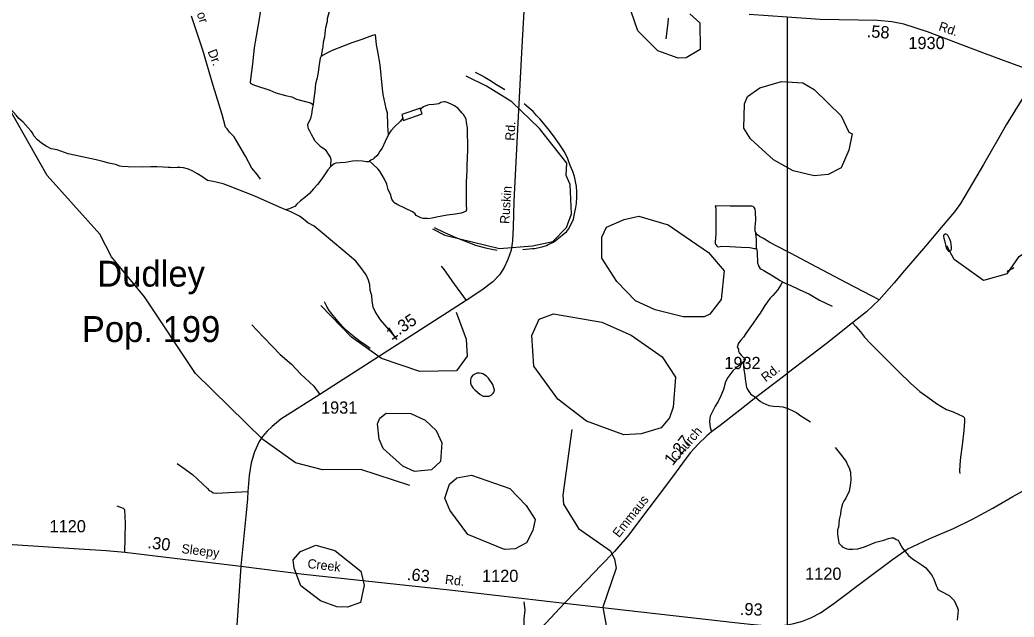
# Model space of a CAD drawing. Extents: x 2206922 to 2357709, y 510027 to 673830.
# Drawn here: x 2288431 to 2298613, y 552904 to 559014 of the extents above; entities that cross this region are included whole.
import ezdxf

# ---------------------------------------------------------------- set-up
doc = ezdxf.new("R2010")
doc.units = 0
for name, color, linetype in [('Exist Civil Demographics City Label', 7, 'Continuous'), ('Exist Hydrographic Creek Single Shore', 7, 'Continuous'), ('Exist Hydrographic Misc Water Feature', 7, 'Continuous'), ('Exist Hydrographic Pond Under 1500 Sq Ft', 7, 'Continuous'), ('Exist Road Non-System Type 51', 7, 'Continuous'), ('Exist Road Non-System Type 51 Label', 7, 'Continuous'), ('Exist Road Secondary Mileage Hundredths English Label', 7, 'Continuous'), ('Exist Road Secondary Type 51 Attributed', 7, 'Continuous'), ('Exist Road Secondary Type 51 Label', 7, 'Continuous'), ('Exist Road Secondary Type 51 Number Label', 7, 'Continuous'), ('Map Preparation Inset Cut Line', 7, 'Continuous')]:
    doc.layers.add(name, color=color, linetype=linetype)

msp = doc.modelspace()

# ---------------------------------------------------------------- linework, layer by layer
at = {"layer": 'Exist Hydrographic Creek Single Shore'}
for points in [[(2298541, 556416), (2298663, 556592), (2299052, 556863), (2300179, 557391), (2301091, 557707), (2301828, 558157), (2301961, 558185), (2302435, 558224), (2302776, 558310), (2303125, 558321), (2303283, 558389), (2303348, 558500), (2303331, 558532)], [(2298541, 556416), (2298300, 556346), (2297998, 556562), (2297922, 556701)], [(2294083, 554824), (2293990, 554150), (2293999, 554058), (2294151, 553809), (2294478, 553580), (2294521, 553497), (2294538, 553404), (2294400, 553004), (2294435, 552819), (2294587, 552630), (2294821, 552490), (2294898, 552282), (2295386, 551856), (2295596, 551566), (2295831, 551401), (2296081, 551363), (2296272, 551481), (2296684, 551908), (2296825, 552011), (2297140, 552112), (2297782, 552027), (2298582, 551995)]]:
    msp.add_lwpolyline(points, dxfattribs=at)
at = {"layer": 'Exist Hydrographic Misc Water Feature'}
for points in [[(2290914, 559252), (2290904, 559191), (2290884, 559044), (2290852, 558848), (2290840, 558790), (2290831, 558728), (2290823, 558662), (2290814, 558564), (2290794, 558406), (2290788, 558376), (2290794, 558368), (2290796, 558362), (2290810, 558356), (2290834, 558346), (2290991, 558294), (2291052, 558268), (2291151, 558239), (2291217, 558226), (2291263, 558204), (2291407, 558164), (2291434, 558148)], [(2290914, 559252), (2290971, 559245), (2291102, 559218), (2291190, 559215), (2291272, 559196), (2291334, 559185), (2291388, 559175), (2291446, 559171), (2291556, 559159), (2291586, 559155), (2291602, 559147), (2291610, 559135), (2291587, 559063), (2291579, 559023), (2291578, 558999), (2291560, 558931), (2291556, 558913), (2291555, 558871), (2291551, 558837), (2291537, 558787), (2291532, 558737), (2291521, 558667), (2291515, 558644)], [(2292423, 554251), (2291922, 554412), (2291530, 554410), (2291255, 554481), (2290919, 554720), (2290230, 555397), (2289706, 556181), (2289369, 556588), (2289251, 556820), (2288712, 557421), (2288348, 558058), (2288104, 558326), (2287944, 558440), (2287468, 558584), (2287050, 558747), (2286858, 558797), (2286175, 558880), (2285807, 559002), (2285248, 559062), (2284540, 559099)], [(2295051, 558820), (2295055, 558872), (2295064, 558932), (2295070, 558982), (2295075, 559030)], [(2291515, 558644), (2291570, 558673), (2291633, 558704), (2291833, 558781), (2291937, 558816), (2292047, 558858), (2292071, 558866), (2292081, 558758), (2292092, 558692), (2292116, 558554), (2292142, 558309), (2292148, 558249), (2292180, 558107), (2292192, 558067), (2292197, 557933), (2292202, 557839), (2292202, 557835)], [(2291515, 558644), (2291507, 558622), (2291497, 558556), (2291487, 558480), (2291475, 558422), (2291458, 558358), (2291451, 558280), (2291441, 558208), (2291434, 558148)], [(2288573, 557829), (2288560, 557859), (2288548, 557877), (2288516, 557911), (2288465, 557966), (2288422, 558006), (2288392, 558039), (2288245, 558204), (2288204, 558252), (2288178, 558289), (2288162, 558319), (2288103, 558387), (2288014, 558458), (2287926, 558515)], [(2293094, 558480), (2293148, 558450), (2293194, 558428), (2293242, 558397), (2293311, 558352), (2293397, 558300)], [(2291434, 558148), (2291426, 558102), (2291417, 558048), (2291407, 558006), (2291378, 557940), (2291380, 557916), (2291384, 557902), (2291390, 557888), (2291396, 557878), (2291415, 557846), (2291451, 557776), (2291489, 557739), (2291506, 557723), (2291534, 557705), (2291548, 557695), (2291558, 557687), (2291572, 557668), (2291588, 557640), (2291609, 557610), (2291615, 557590), (2291617, 557568), (2291613, 557546), (2291612, 557512)], [(2293001, 557056), (2293007, 557082), (2293005, 557111), (2293006, 557209), (2293005, 557271), (2293004, 557351), (2293013, 557477), (2293013, 557525), (2293019, 557683), (2293015, 557909), (2293006, 557965), (2293000, 557999), (2292974, 558047), (2292962, 558058), (2292919, 558108), (2292883, 558134), (2292847, 558153), (2292801, 558171), (2292785, 558175), (2292771, 558177), (2292743, 558168), (2292723, 558156), (2292697, 558150), (2292669, 558148), (2292623, 558145), (2292605, 558141), (2292563, 558123), (2292535, 558102)], [(2294132, 557158), (2294133, 557180), (2294133, 557214), (2294136, 557256), (2294132, 557310), (2294119, 557376), (2294111, 557412), (2294093, 557463), (2294068, 557523), (2294044, 557593), (2294007, 557665), (2293954, 557746), (2293895, 557829), (2293853, 557885), (2293794, 557956), (2293756, 558000), (2293723, 558034), (2293687, 558075), (2293647, 558111), (2293618, 558135), (2293594, 558156)], [(2292535, 558102), (2292533, 558110), (2292342, 558047), (2292352, 558007)], [(2292352, 558007), (2292357, 557985), (2292552, 558053), (2292535, 558102)], [(2292352, 558007), (2292327, 557974), (2292272, 557924), (2292229, 557878), (2292202, 557839), (2292202, 557835)], [(2291154, 557072), (2291090, 557099), (2290837, 557209), (2290568, 557316), (2290512, 557338), (2290411, 557359), (2290354, 557372), (2290293, 557412), (2290251, 557439), (2290203, 557467), (2290159, 557485), (2290107, 557500), (2290073, 557504), (2290041, 557505), (2289996, 557501), (2289970, 557503), (2289951, 557502), (2289899, 557506), (2289832, 557511), (2289773, 557511), (2289687, 557508), (2289539, 557511), (2289475, 557514), (2289455, 557518), (2289411, 557535), (2289343, 557549), (2289282, 557566), (2289213, 557583), (2288924, 557643), (2288812, 557684), (2288750, 557695), (2288702, 557721), (2288653, 557752), (2288611, 557788), (2288573, 557829)], [(2292202, 557835), (2292173, 557769), (2292141, 557703), (2292118, 557669), (2292100, 557641), (2292086, 557624), (2292060, 557600), (2292049, 557590), (2292026, 557580), (2292011, 557570)], [(2291612, 557512), (2291619, 557522), (2291649, 557546), (2291669, 557553), (2291711, 557555), (2291767, 557559), (2291837, 557572), (2291877, 557576), (2291941, 557571), (2291981, 557565), (2292005, 557566), (2292011, 557570)], [(2293001, 557056), (2292971, 557043), (2292951, 557035), (2292892, 557026), (2292808, 557017), (2292698, 556995), (2292652, 556984), (2292604, 556978), (2292604, 556982), (2292560, 556981), (2292538, 556989), (2292488, 557013), (2292479, 557030), (2292451, 557050), (2292373, 557087), (2292303, 557121), (2292262, 557147), (2292253, 557158), (2292241, 557178), (2292232, 557204), (2292230, 557222), (2292204, 557278), (2292189, 557334), (2292166, 557383), (2292142, 557425), (2292118, 557465), (2292097, 557491), (2292041, 557540), (2292011, 557570)], [(2291612, 557512), (2291586, 557480), (2291523, 557387), (2291479, 557331), (2291438, 557287), (2291398, 557238), (2291349, 557198), (2291305, 557161), (2291267, 557127), (2291248, 557105), (2291230, 557099), (2291206, 557086), (2291188, 557080), (2291154, 557072)], [(2293583, 556663), (2293678, 556674), (2293702, 556676), (2293778, 556693), (2293824, 556707), (2293842, 556716), (2293896, 556738), (2293947, 556779), (2294005, 556827), (2294030, 556847), (2294050, 556873), (2294078, 556924), (2294099, 556974), (2294111, 557028), (2294126, 557096), (2294132, 557134), (2294132, 557158)], [(2292296, 555745), (2292232, 555819), (2292124, 555946), (2292088, 556003), (2292071, 556031), (2292049, 556073), (2292040, 556141), (2292034, 556189), (2292019, 556247), (2292015, 556303), (2292002, 556352), (2291978, 556406), (2291923, 556480), (2291870, 556545), (2291740, 556658), (2291526, 556836), (2291445, 556903), (2291379, 556938), (2291335, 556976), (2291294, 557007), (2291206, 557051), (2291154, 557072)], [(2292673, 556888), (2292781, 556837), (2292894, 556789), (2292958, 556763), (2293096, 556710), (2293136, 556699), (2293200, 556683), (2293263, 556668), (2293319, 556659)], [(2297968, 556660), (2297972, 556668), (2297972, 556690), (2297963, 556742), (2297951, 556778), (2297945, 556792), (2297937, 556804), (2297928, 556814), (2297923, 556818), (2297917, 556820), (2297909, 556820), (2297902, 556820), (2297896, 556816), (2297890, 556810), (2297891, 556798), (2297893, 556780), (2297901, 556758), (2297916, 556682), (2297924, 556668), (2297940, 556648), (2297950, 556648), (2297962, 556650), (2297966, 556656), (2297968, 556660)], [(2298541, 556444), (2298554, 556450), (2298562, 556454), (2298576, 556460), (2298588, 556466), (2298598, 556473), (2298606, 556477), (2298614, 556481)], [(2292017, 555653), (2291967, 555690), (2291918, 555720), (2291840, 555781), (2291775, 555835), (2291737, 555872), (2291690, 555928), (2291638, 555991), (2291599, 556041), (2291575, 556083), (2291549, 556130)], [(2293090, 555228), (2293145, 555182), (2293175, 555164), (2293207, 555163), (2293217, 555163), (2293235, 555163), (2293244, 555169), (2293257, 555175), (2293278, 555193), (2293287, 555207), (2293290, 555227), (2293274, 555283), (2293231, 555347), (2293209, 555370), (2293173, 555392), (2293161, 555396), (2293137, 555398), (2293109, 555398), (2293069, 555379), (2293057, 555363), (2293049, 555347), (2293045, 555329), (2293046, 555297), (2293052, 555275), (2293070, 555249), (2293090, 555228)], [(2296780, 554640), (2296834, 554571), (2296893, 554494), (2296909, 554454), (2296924, 554430), (2296936, 554388), (2296938, 554374), (2296939, 554310), (2296937, 554276), (2296932, 554230), (2296922, 554192), (2296891, 554122), (2296869, 554088), (2296855, 554064), (2296847, 554037), (2296838, 553995), (2296836, 553957), (2296822, 553903), (2296813, 553825), (2296804, 553797), (2296804, 553757), (2296808, 553725), (2296813, 553687), (2296819, 553661), (2296845, 553632), (2296851, 553624), (2296875, 553612), (2296900, 553602), (2296920, 553597), (2296959, 553599), (2297013, 553603), (2297079, 553624), (2297198, 553671), (2297278, 553690), (2297326, 553708), (2297354, 553714), (2297370, 553714), (2297380, 553715), (2297404, 553697), (2297424, 553689), (2297437, 553669), (2297457, 553632), (2297469, 553608), (2297530, 553534), (2297572, 553499), (2297600, 553483), (2297671, 553434), (2297709, 553408), (2297768, 553337), (2297781, 553311), (2297790, 553291), (2297813, 553227), (2297823, 553205), (2297833, 553187), (2297861, 553168), (2297947, 553126), (2297964, 553106), (2297998, 553073), (2298016, 553037), (2298032, 552999), (2298039, 552973), (2298031, 552871)], [(2293593, 553059), (2293601, 552975), (2293592, 552886), (2293588, 552744), (2293598, 552671), (2293601, 552608), (2293605, 552568), (2293601, 552520), (2293594, 552498), (2293560, 552429), (2293531, 552377), (2293525, 552357), (2293519, 552345), (2293512, 552293), (2293513, 552173), (2293530, 552055), (2293540, 552026), (2293569, 551986), (2293599, 551950), (2293633, 551912), (2293690, 551843)]]:
    msp.add_lwpolyline(points, dxfattribs=at)
at = {"layer": 'Exist Hydrographic Pond Under 1500 Sq Ft'}
for points in [[(2295292, 559076), (2295393, 558985), (2295396, 558710), (2295255, 558624), (2295172, 558622), (2294963, 558696), (2294761, 558903), (2294692, 559101)], [(2292656, 556876), (2292782, 556811), (2293341, 556675), (2293682, 556701), (2293890, 556746), (2294030, 556888), (2294079, 557031), (2294068, 557330), (2294025, 557422), (2294032, 557547), (2293754, 557903), (2293469, 558175), (2293209, 558337), (2293000, 558437)], [(2296565, 557420), (2296349, 557471), (2296148, 557583), (2295912, 557797), (2295845, 557907), (2295851, 558156), (2295883, 558231), (2296007, 558317), (2296232, 558385), (2296448, 558370), (2296565, 558302), (2296843, 558031), (2296919, 557866), (2296953, 557849), (2296921, 557682), (2296840, 557500), (2296707, 557431), (2296565, 557420)], [(2295222, 555975), (2294938, 556049), (2294737, 556139), (2294544, 556336), (2294391, 556575), (2294389, 556792), (2294438, 556893), (2294621, 556971), (2294771, 557004), (2295071, 556916), (2295482, 556635), (2295642, 556445), (2295611, 556154), (2295496, 556002), (2295438, 555977), (2295222, 555975)], [(2292898, 556022), (2293000, 555748), (2293010, 555573), (2292903, 555422), (2292528, 555416), (2292136, 555549), (2291826, 555768), (2291514, 556092)], [(2294617, 554770), (2294232, 554909), (2293939, 555132), (2293694, 555471), (2293674, 555786), (2293748, 555952), (2293897, 556005), (2294389, 555920), (2294690, 555789), (2295009, 555566), (2295144, 555360), (2295122, 555052), (2295082, 554941), (2294999, 554841), (2294792, 554780), (2294617, 554770)], [(2292472, 554394), (2292354, 554449), (2292153, 554630), (2292110, 554723), (2292092, 554880), (2292117, 554939), (2292183, 554990), (2292433, 554985), (2292583, 554920), (2292693, 554813), (2292752, 554687), (2292737, 554494), (2292646, 554410), (2292472, 554394)], [(2293395, 553595), (2293019, 553747), (2292833, 553996), (2292782, 554122), (2292831, 554262), (2292905, 554329), (2293055, 554356), (2293448, 554220), (2293616, 554046), (2293709, 553903), (2293685, 553789), (2293619, 553662), (2293503, 553602), (2293395, 553595)], [(2291677, 553010), (2291510, 553069), (2291308, 553224), (2291240, 553405), (2291231, 553491), (2291305, 553575), (2291462, 553640), (2291655, 553584), (2291923, 553372), (2291958, 553230), (2291918, 553054), (2291785, 553004), (2291677, 553010)]]:
    msp.add_lwpolyline(points, dxfattribs=at)
at = {"layer": 'Exist Road Non-System Type 51'}
msp.add_line((2296240, 556334), (2296290, 556311), dxfattribs=at)
for points in [[(2290895, 557385), (2290863, 557427), (2290806, 557498), (2290741, 557621), (2290672, 557737), (2290625, 557816), (2290579, 557866), (2290553, 557899), (2290538, 557915), (2290503, 558045), (2290410, 558342), (2290303, 558703), (2290190, 559051)], [(2295968, 556835), (2295962, 556853), (2295962, 556895), (2295966, 556966), (2295964, 557049), (2295960, 557077), (2295952, 557095), (2295942, 557103), (2295926, 557109), (2295879, 557107), (2295706, 557109), (2295551, 557111), (2295557, 557087), (2295559, 557022), (2295559, 556895), (2295559, 556823), (2295555, 556778), (2295551, 556746), (2295552, 556730), (2295555, 556720), (2295561, 556711), (2295567, 556703), (2295573, 556696), (2295585, 556693), (2295620, 556698), (2295701, 556697), (2295819, 556689), (2295906, 556684), (2295954, 556675), (2295976, 556675)], [(2295976, 556675), (2295976, 556763), (2295968, 556835)], [(2296290, 556643), (2296111, 556737), (2296045, 556776), (2296004, 556799), (2295986, 556815), (2295968, 556835)], [(2295976, 556675), (2295983, 556640), (2295983, 556602), (2295986, 556554), (2295986, 556526), (2295990, 556510), (2295997, 556492), (2296009, 556475), (2296024, 556465), (2296048, 556449), (2296084, 556430), (2296124, 556404), (2296181, 556371), (2296217, 556347), (2296240, 556334)], [(2297230, 556150), (2297153, 556189), (2296897, 556324), (2296591, 556485), (2296323, 556626), (2296290, 556643)], [(2292747, 556493), (2292767, 556469), (2292794, 556431), (2292854, 556345), (2293001, 556144)], [(2296240, 556334), (2296224, 556303), (2296188, 556250), (2296143, 556195), (2296112, 556162), (2296086, 556129), (2296059, 556090), (2296013, 556012), (2295979, 555964), (2295939, 555912), (2295907, 555862), (2295865, 555806), (2295841, 555768), (2295814, 555738), (2295791, 555706), (2295785, 555690), (2295783, 555683), (2295777, 555666), (2295790, 555644), (2295790, 555625), (2295799, 555603), (2295817, 555584), (2295840, 555560), (2295857, 555539)], [(2296290, 556311), (2296319, 556299), (2296411, 556256), (2296518, 556206), (2296620, 556146), (2296748, 556086)], [(2296957, 555916), (2296991, 555878), (2297038, 555822), (2297081, 555769), (2297145, 555700), (2297234, 555612), (2297311, 555531), (2297436, 555408), (2297551, 555296), (2297646, 555213), (2297730, 555153), (2297818, 555090), (2297863, 555061), (2297921, 555028), (2297988, 555002), (2298048, 554975), (2298078, 554962), (2298091, 554955), (2298102, 554945), (2298105, 554932), (2298105, 554905), (2298097, 554814), (2298080, 554662), (2298063, 554540), (2298057, 554460), (2298055, 554395), (2298056, 554373)], [(2290807, 555893), (2290923, 555772), (2291021, 555669), (2291098, 555590), (2291211, 555493), (2291309, 555390), (2291441, 555267), (2291502, 555182)], [(2295857, 555539), (2295816, 555492), (2295770, 555457), (2295732, 555422), (2295680, 555355), (2295657, 555310), (2295638, 555232), (2295609, 555169), (2295581, 555111), (2295552, 555060), (2295527, 555013), (2295501, 554961), (2295497, 554938), (2295492, 554909), (2295495, 554870), (2295501, 554844), (2295515, 554798)], [(2295857, 555539), (2295842, 555501), (2295840, 555475), (2295844, 555433), (2295855, 555378), (2295860, 555337), (2295864, 555297), (2295867, 555274), (2295873, 555254), (2295885, 555229), (2295895, 555211), (2295914, 555188), (2295939, 555169), (2295955, 555160), (2295966, 555151)], [(2295966, 555151), (2295989, 555133), (2296017, 555110), (2296039, 555096), (2296071, 555082), (2296100, 555069), (2296149, 555062), (2296209, 555058), (2296244, 555054), (2296275, 555046), (2296290, 555040)], [(2296290, 555040), (2296303, 555035), (2296347, 555015), (2296386, 554993), (2296429, 554964), (2296474, 554935), (2296527, 554900)], [(2290043, 554475), (2290101, 554435), (2290198, 554364), (2290353, 554220), (2290370, 554200), (2290392, 554188), (2290412, 554176), (2290442, 554172), (2290765, 554188)], [(2289506, 553568), (2289512, 553864), (2289506, 554002), (2289492, 554015), (2289453, 554028), (2289427, 554040)]]:
    msp.add_lwpolyline(points, dxfattribs=at)
at = {"layer": 'Exist Road Secondary Type 51 Attributed'}
for points in [[(2293599, 559222), (2293571, 558742), (2293531, 557961), (2293489, 557160), (2293481, 556892), (2293475, 556753), (2293462, 556658), (2293428, 556561), (2293392, 556479), (2293341, 556405), (2293273, 556334), (2293162, 556250), (2293001, 556144), (2291502, 555182), (2291104, 554929), (2291013, 554854), (2290964, 554807), (2290916, 554752), (2290881, 554699), (2290835, 554595), (2290801, 554482), (2290779, 554354), (2290765, 554188), (2290761, 554112), (2290747, 553970), (2290694, 553424)], [(2298860, 558470), (2298505, 558600), (2298291, 558676), (2297727, 558892), (2297483, 558970), (2297362, 558995), (2297214, 559009), (2296625, 559017), (2296290, 559041), (2295898, 559069)], [(2298860, 558470), (2298532, 557941), (2298456, 557808), (2298300, 557534), (2298154, 557287), (2298064, 557136), (2298003, 557051), (2297866, 556889), (2297704, 556699), (2297489, 556449), (2297384, 556325), (2297230, 556150), (2297101, 556028), (2296957, 555916), (2296688, 555701), (2296290, 555396), (2296263, 555375), (2295966, 555151), (2295805, 555020), (2295602, 554865), (2295515, 554798), (2295465, 554757), (2295378, 554673), (2295297, 554589), (2295243, 554517), (2295123, 554354), (2294947, 554116), (2294798, 553920), (2294667, 553745), (2294522, 553576), (2294382, 553431), (2294239, 553286), (2294010, 553046)], [(2294010, 553046), (2295754, 552849), (2295908, 552831), (2296061, 552817), (2296153, 552813), (2296262, 552821), (2296290, 552826), (2296357, 552838), (2296447, 552862), (2296532, 552896), (2296631, 552947), (2296768, 553043), (2297096, 553292), (2297366, 553492), (2297519, 553599), (2297751, 553708), (2297991, 553811), (2298187, 553907), (2298393, 554019), (2298598, 554139), (2298964, 554339)], [(2287310, 553731), (2287751, 553695), (2288194, 553658), (2289143, 553594), (2289150, 553594), (2289316, 553584), (2289506, 553568), (2290694, 553424)], [(2290694, 553424), (2290640, 552615), (2290592, 551904), (2290559, 551194), (2290545, 550802), (2290541, 550397), (2290549, 550314)], [(2290694, 553424), (2291339, 553342), (2292832, 553183), (2294010, 553046)], [(2294010, 553046), (2293579, 552587), (2293272, 552269), (2293213, 552196), (2293137, 552086), (2293083, 551980), (2293040, 551878), (2293011, 551787), (2292995, 551682), (2292995, 551600), (2292999, 551486), (2293021, 551323), (2293065, 551016), (2293106, 550701), (2293136, 550499), (2293160, 550342)]]:
    msp.add_lwpolyline(points, dxfattribs=at)
at = {"layer": 'Map Preparation Inset Cut Line'}
for p, q in [((2296290, 559041), (2296290, 556643)), ((2296290, 556643), (2296290, 556311)), ((2296290, 556311), (2296290, 555396)), ((2296290, 555396), (2296290, 555040)), ((2296290, 555040), (2296290, 552826))]:
    msp.add_line(p, q, dxfattribs=at)

# ---------------------------------------------------------------- texts
at = {"layer": 'Exist Civil Demographics City Label'}
for s, p in [('Dudley', (2289223, 556285)), ('Pop. 199', (2289065, 555718))]:
    msp.add_text(s, height=265, dxfattribs=at).set_placement(p)
at = {"layer": 'Exist Road Non-System Type 51 Label'}
for s, rotation, p in [('Glennerror', 288.0003, (2290088, 559549)), ('Dr.', 291.1806, (2290352, 558692))]:
    msp.add_text(s, height=95, rotation=rotation, dxfattribs=at).set_placement(p)
at = {"layer": 'Exist Road Secondary Mileage Hundredths English Label'}
for s, rotation, p in [('.58', 356.3118, (2297101, 558837)), ('1.35', 33.5076, (2292236, 555733)), ('1.27', 52.044, (2295115, 554445)), ('.30', 353.0524, (2289734, 553609)), ('.63', 353.4327, (2292390, 553284)), ('.93', 357.4386, (2295802, 552927))]:
    msp.add_text(s, height=125, rotation=rotation, dxfattribs=at).set_placement(p)
at = {"layer": 'Exist Road Secondary Type 51 Label'}
for s, rotation, p in [('Rd.', 341.2019, (2297832, 558909)), ('Rd.', 86.5028, (2293495, 557775)), ('Ruskin', 86.1749, (2293441, 556924)), ('Rd.', 37.9864, (2296069, 555304)), ('Church', 49.4225, (2295157, 554490)), ('Emmaus', 51.8322, (2294567, 553710)), ('Sleepy', 353.0524, (2290082, 553559)), ('Creek', 353.4327, (2291373, 553406)), ('Rd.', 353.4327, (2292781, 553244))]:
    msp.add_text(s, height=95, rotation=rotation, dxfattribs=at).set_placement(p)
at = {"layer": 'Exist Road Secondary Type 51 Number Label'}
for s, p in [('1930', (2297530, 558715)), ('1932', (2295645, 555441)), ('1931', (2291515, 554985)), ('1120', (2288735, 553771)), ('1120', (2293164, 553263)), ('1120', (2296473, 553285))]:
    msp.add_text(s, height=125, dxfattribs=at).set_placement(p)

doc.saveas('drawing.dxf')
